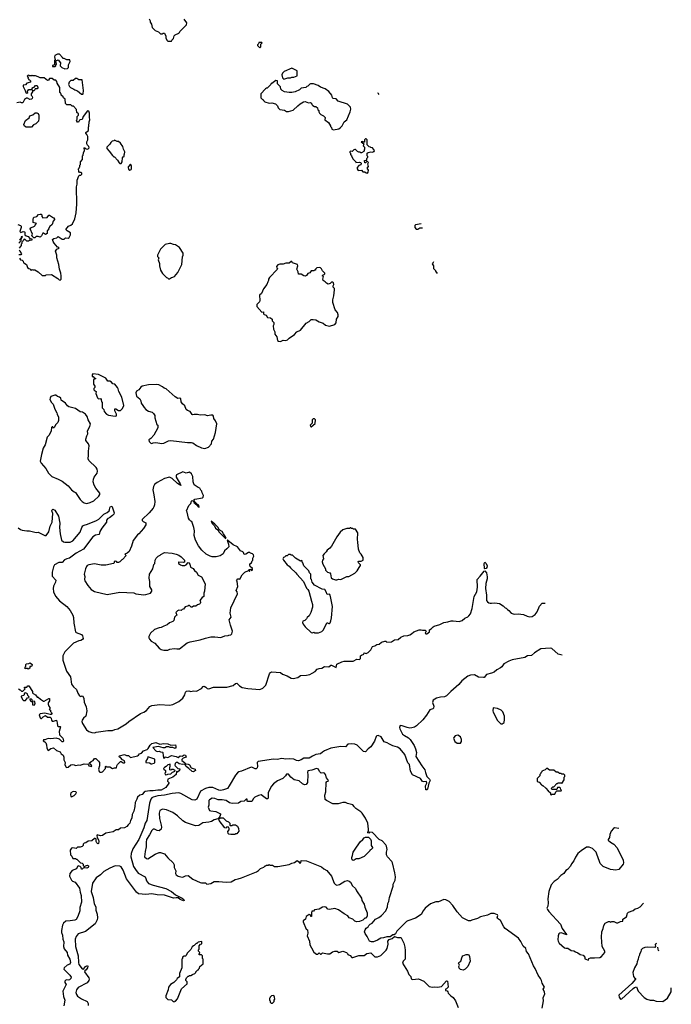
# Model space of a CAD drawing. Extents: x 2086813 to 2278017, y 548126 to 753336.
# Tile 407 of 461: x 2249550 to 2259282, y 677261 to 691971. Entities that reach past the tile are written whole.
import ezdxf

# ---------------------------------------------------------------- set-up
doc = ezdxf.new("R2010")
doc.units = 0

msp = doc.modelspace()

# ---------------------------------------------------------------- linework, layer by layer
at = {"layer": '0CON10XD'}
for points in [[(2251482, 691985), (2251500, 691955), (2251500, 691935), (2251520, 691905), (2251530, 691855), (2251575, 691810), (2251625, 691790), (2251655, 691760), (2251685, 691760), (2251695, 691770), (2251715, 691770), (2251733, 691725), (2251734, 691694), (2251751, 691661), (2251765, 691648)], [(2251765, 691648), (2251815, 691650), (2251820, 691665), (2251848, 691692), (2251855, 691730), (2251870, 691745), (2251925, 691770), (2251935, 691780), (2251940, 691795), (2252040, 691895), (2252048, 691925), (2252008, 691978)], [(2253135, 691552), (2253150, 691565), (2253150, 691605), (2253170, 691625), (2253165, 691630), (2253122, 691628), (2253118, 691612), (2253100, 691595), (2253100, 691585), (2253135, 691552)], [(2250225, 691238), (2250265, 691240), (2250280, 691255), (2250280, 691295), (2250302, 691348), (2250300, 691370), (2250255, 691372), (2250215, 691392), (2250193, 691393), (2250190, 691405), (2250145, 691458), (2250115, 691457), (2250074, 691436), (2250070, 691415), (2250078, 691372), (2250070, 691365), (2250070, 691305), (2250058, 691292), (2250040, 691285), (2250042, 691272), (2250075, 691270), (2250088, 691282), (2250092, 691298), (2250100, 691305), (2250090, 691355), (2250125, 691370), (2250157, 691327), (2250155, 691280), (2250180, 691255), (2250225, 691238)], [(2253495, 691082), (2253555, 691100), (2253595, 691103), (2253615, 691112), (2253645, 691112), (2253695, 691132), (2253692, 691205), (2253615, 691248), (2253500, 691195), (2253475, 691170), (2253463, 691145), (2253473, 691103), (2253495, 691082)], [(2249545, 688410), (2249562, 688382), (2249588, 688378), (2249600, 688365), (2249605, 688340), (2249627, 688327), (2249650, 688315), (2249665, 688268), (2249685, 688252), (2249708, 688248), (2249712, 688232), (2249725, 688230), (2249735, 688240), (2249745, 688232), (2249775, 688232), (2249825, 688202), (2249888, 688148), (2249935, 688150), (2249945, 688158), (2250026, 688166), (2250120, 688105), (2250142, 688082), (2250155, 688080), (2250168, 688092), (2250170, 688145), (2250162, 688185), (2250143, 688245), (2250133, 688313), (2250106, 688415), (2250103, 688455), (2250083, 688515), (2250105, 688542), (2250140, 688555), (2250125, 688570), (2250115, 688570), (2250065, 688630), (2250048, 688658), (2250042, 688685), (2250058, 688702), (2250105, 688710), (2250125, 688730), (2250185, 688692), (2250215, 688692), (2250235, 688710), (2250275, 688708), (2250288, 688715), (2250310, 688755), (2250310, 688785), (2250260, 688815), (2250240, 688835), (2250280, 688885), (2250315, 688900), (2250339, 688921), (2250376, 688994), (2250394, 689085), (2250403, 689215), (2250398, 689475), (2250408, 689515), (2250410, 689575), (2250432, 689638), (2250445, 689650), (2250465, 689650), (2250475, 689660), (2250480, 689665), (2250478, 689678), (2250465, 689690), (2250445, 689690), (2250432, 689702), (2250430, 689745), (2250438, 689752), (2250442, 689768), (2250450, 689775), (2250450, 689795), (2250460, 689805), (2250460, 689845), (2250487, 689883), (2250490, 689935), (2250500, 689945), (2250502, 689982), (2250518, 690015), (2250513, 690057), (2250525, 690060), (2250530, 690045), (2250556, 690036), (2250575, 690039), (2250589, 690055), (2250584, 690074), (2250564, 690094), (2250552, 690115), (2250552, 690145), (2250566, 690174), (2250568, 690228), (2250555, 690258), (2250540, 690275), (2250540, 690285), (2250577, 690315), (2250578, 690365), (2250585, 690380), (2250590, 690445), (2250600, 690475), (2250593, 690514), (2250594, 690574), (2250585, 690602), (2250563, 690607), (2250496, 690524), (2250485, 690482), (2250453, 690477), (2250442, 690468), (2250428, 690442), (2250415, 690440), (2250400, 690465), (2250410, 690485), (2250410, 690525), (2250430, 690545), (2250430, 690565), (2250402, 690582), (2250398, 690628), (2250355, 690680), (2250335, 690680), (2250315, 690700), (2250255, 690700), (2250235, 690720), (2250230, 690785), (2250202, 690802), (2250198, 690818), (2250170, 690845), (2250168, 690858), (2250162, 690862), (2250158, 690878), (2250150, 690885), (2250147, 690957), (2250110, 691025), (2250107, 691047), (2250090, 691065), (2250065, 691068), (2250035, 691090), (2249995, 691090), (2249978, 691065), (2249964, 691064), (2249915, 691102), (2249855, 691100), (2249827, 691117), (2249785, 691130), (2249745, 691130), (2249735, 691140), (2249725, 691130), (2249695, 691130), (2249685, 691140), (2249672, 691138), (2249660, 691125), (2249678, 691108), (2249670, 691095), (2249680, 691085), (2249680, 691075), (2249695, 691070), (2249710, 691055), (2249710, 691035), (2249659, 691021), (2249635, 690998), (2249602, 690995), (2249602, 690975), (2249632, 690915), (2249642, 690882), (2249655, 690872), (2249670, 690885), (2249668, 690905), (2249685, 690927), (2249725, 690930), (2249738, 690922), (2249740, 690935), (2249732, 690948), (2249745, 690960), (2249768, 690962), (2249785, 690990), (2249805, 690988), (2249816, 690976), (2249822, 690955), (2249812, 690938), (2249782, 690938), (2249765, 690910), (2249742, 690908), (2249740, 690895), (2249720, 690865), (2249720, 690845), (2249733, 690833), (2249741, 690815), (2249738, 690795), (2249725, 690781), (2249700, 690780), (2249665, 690798), (2249653, 690797), (2249622, 690778), (2249595, 690728), (2249575, 690728), (2249555, 690738), (2249505, 690730)], [(2250495, 690860), (2250500, 690865), (2250502, 690915), (2250485, 691070), (2250435, 691070), (2250405, 691090), (2250385, 691090), (2250347, 691063), (2250315, 691060), (2250290, 691035), (2250280, 691005), (2250293, 690973), (2250307, 690957), (2250360, 690935), (2250375, 690922), (2250415, 690910), (2250475, 690860), (2250495, 690860)], [(2254235, 690323), (2254315, 690340), (2254336, 690354), (2254366, 690384), (2254396, 690444), (2254437, 690475), (2254487, 690595), (2254496, 690635), (2254490, 690665), (2254445, 690707), (2254305, 690753), (2254275, 690788), (2254232, 690792), (2254220, 690805), (2254211, 690845), (2254165, 690900), (2254115, 690937), (2254045, 690964), (2254010, 690990), (2253937, 691013), (2253895, 691012), (2253882, 691008), (2253855, 690980), (2253840, 690975), (2253825, 690960), (2253753, 690947), (2253730, 690925), (2253665, 690892), (2253615, 690883), (2253575, 690883), (2253505, 690892), (2253470, 690915), (2253452, 690935), (2253445, 690970), (2253400, 691015), (2253400, 691055), (2253375, 691062), (2253315, 691020), (2253305, 691020), (2253300, 691005), (2253245, 690950), (2253235, 690950), (2253222, 690938), (2253150, 690865), (2253152, 690802), (2253175, 690780), (2253185, 690780), (2253192, 690762), (2253212, 690742), (2253275, 690722), (2253315, 690728), (2253372, 690712), (2253400, 690685), (2253413, 690653), (2253435, 690630), (2253505, 690618), (2253535, 690600), (2253565, 690600), (2253635, 690620), (2253704, 690686), (2253740, 690715), (2253788, 690742), (2253815, 690748), (2253865, 690730), (2253895, 690732), (2253908, 690725), (2253913, 690703), (2253927, 690687), (2253955, 690672), (2253972, 690672), (2253998, 690655), (2254003, 690623), (2254020, 690615), (2254020, 690595), (2254030, 690575), (2254050, 690555), (2254090, 690535), (2254115, 690510), (2254108, 690475), (2254160, 690435), (2254190, 690385), (2254190, 690375), (2254205, 690360), (2254212, 690335), (2254235, 690323)], [(2254904, 690879), (2254900, 690875), (2254913, 690851)], [(2249725, 690363), (2249645, 690367), (2249621, 690381), (2249612, 690405), (2249638, 690465), (2249690, 690505), (2249700, 690535), (2249745, 690550), (2249780, 690580), (2249805, 690581), (2249825, 690567), (2249834, 690545), (2249836, 690495), (2249830, 690455), (2249790, 690415), (2249755, 690400), (2249725, 690363)], [(2251065, 689820), (2251080, 689845), (2251083, 689907), (2251095, 689920), (2251110, 689925), (2251110, 689955), (2251117, 689963), (2251122, 689995), (2251098, 690035), (2251090, 690075), (2251056, 690126), (2251025, 690150), (2251005, 690150), (2250998, 690158), (2250965, 690170), (2250955, 690160), (2250932, 690158), (2250912, 690138), (2250895, 690110), (2250852, 690068), (2250850, 690045), (2250886, 690006), (2250935, 689940), (2250955, 689920), (2250965, 689920), (2251013, 689873), (2251035, 689832), (2251045, 689822), (2251065, 689820)], [(2254745, 689680), (2254757, 689693), (2254760, 689725), (2254740, 689755), (2254758, 689778), (2254752, 689815), (2254760, 689835), (2254745, 689850), (2254735, 689850), (2254715, 689830), (2254705, 689830), (2254700, 689865), (2254728, 689872), (2254742, 689908), (2254750, 689915), (2254748, 689928), (2254740, 689935), (2254740, 689975), (2254753, 689987), (2254795, 689998), (2254825, 689990), (2254835, 690000), (2254845, 690000), (2254848, 690015), (2254818, 690058), (2254795, 690060), (2254788, 690068), (2254772, 690072), (2254742, 690102), (2254740, 690175), (2254725, 690190), (2254715, 690190), (2254700, 690175), (2254698, 690142), (2254685, 690140), (2254675, 690150), (2254650, 690145), (2254690, 690115), (2254680, 690085), (2254700, 690065), (2254700, 690035), (2254688, 690002), (2254655, 689980), (2254645, 689980), (2254635, 689990), (2254615, 689990), (2254595, 690000), (2254565, 690030), (2254555, 690030), (2254540, 690025), (2254515, 690000), (2254492, 690008), (2254480, 689995), (2254480, 689985), (2254490, 689975), (2254490, 689955), (2254507, 689937), (2254525, 689890), (2254570, 689845), (2254570, 689835), (2254625, 689840), (2254640, 689835), (2254648, 689825), (2254646, 689804), (2254615, 689790), (2254592, 689765), (2254592, 689745), (2254605, 689720), (2254655, 689722), (2254675, 689700), (2254705, 689700), (2254723, 689683), (2254745, 689680)], [(2251195, 689722), (2251216, 689734), (2251222, 689745), (2251222, 689785), (2251205, 689810), (2251170, 689775), (2251168, 689765), (2251175, 689740), (2251195, 689722)], [(2249775, 688710), (2249762, 688712), (2249732, 688742), (2249740, 688765), (2249708, 688845), (2249715, 688860), (2249770, 688885), (2249780, 688895), (2249782, 688908), (2249800, 688925), (2249753, 688943), (2249750, 688985), (2249755, 689010), (2249768, 689022), (2249805, 689030), (2249832, 689058), (2249855, 689067), (2249870, 689065), (2249880, 689055), (2249883, 689033), (2249895, 689010), (2249962, 689018), (2249985, 689048), (2249995, 689048), (2250055, 689010), (2250065, 689010), (2250070, 688985), (2250048, 688962), (2250035, 688910), (2250001, 688879), (2249980, 688845), (2249978, 688832), (2249960, 688815), (2249960, 688775), (2249935, 688762), (2249905, 688780), (2249895, 688780), (2249875, 688740), (2249855, 688720), (2249825, 688730), (2249795, 688730), (2249775, 688710)], [(2249522, 688912), (2249560, 688895), (2249570, 688885), (2249570, 688865), (2249550, 688805), (2249565, 688790), (2249604, 688806), (2249621, 688801), (2249628, 688795), (2249628, 688758), (2249645, 688740), (2249675, 688730), (2249702, 688702), (2249730, 688695), (2249730, 688675), (2249705, 688670), (2249695, 688680), (2249685, 688660), (2249655, 688660), (2249625, 688690), (2249612, 688688), (2249608, 688672), (2249598, 688662), (2249582, 688658), (2249580, 688625), (2249570, 688615), (2249570, 688595), (2249543, 688557)], [(2255545, 688920), (2255463, 688907), (2255450, 688895), (2255450, 688865), (2255473, 688843), (2255495, 688842), (2255525, 688860), (2255565, 688860)], [(2249535, 688630), (2249558, 688652), (2249562, 688668), (2249570, 688675), (2249570, 688700), (2249580, 688705), (2249582, 688718), (2249590, 688725), (2249585, 688730), (2249572, 688728), (2249570, 688700), (2249562, 688698), (2249548, 688682)], [(2251785, 688100), (2251815, 688120), (2251837, 688123), (2251860, 688135), (2251912, 688195), (2251970, 688315), (2251982, 688428), (2251992, 688455), (2251990, 688485), (2251939, 688569), (2251875, 688608), (2251845, 688610), (2251805, 688628), (2251785, 688628), (2251725, 688610), (2251655, 688540), (2251610, 688455), (2251610, 688435), (2251630, 688415), (2251618, 688385), (2251639, 688329), (2251640, 688295), (2251655, 688230), (2251681, 688181), (2251745, 688120), (2251760, 688115), (2251775, 688100), (2251785, 688100)], [(2249542, 688535), (2249550, 688515), (2249578, 688475), (2249565, 688460), (2249535, 688460)], [(2253445, 687162), (2253485, 687182), (2253525, 687176), (2253552, 687188), (2253577, 687215), (2253653, 687267), (2253691, 687305), (2253746, 687334), (2253827, 687435), (2253876, 687464), (2253905, 687491), (2253935, 687494), (2253975, 687487), (2254025, 687456), (2254085, 687439), (2254118, 687408), (2254175, 687393), (2254255, 687418), (2254276, 687444), (2254283, 687495), (2254308, 687535), (2254307, 687563), (2254298, 687595), (2254264, 687634), (2254229, 687745), (2254229, 687785), (2254244, 687846), (2254250, 687935), (2254250, 687955), (2254232, 687975), (2254232, 687995), (2254242, 688015), (2254235, 688040), (2254225, 688047), (2254205, 688048), (2254185, 688030), (2254155, 688022), (2254130, 688035), (2254112, 688055), (2254082, 688075), (2254078, 688095), (2254090, 688135), (2254070, 688145), (2254082, 688158), (2254098, 688162), (2254108, 688172), (2254110, 688185), (2254075, 688220), (2254059, 688249), (2254042, 688262), (2254025, 688268), (2253988, 688262), (2253970, 688245), (2253970, 688230), (2253955, 688230), (2253945, 688220), (2253905, 688220), (2253885, 688190), (2253855, 688180), (2253835, 688150), (2253815, 688138), (2253792, 688142), (2253755, 688168), (2253715, 688170), (2253710, 688205), (2253688, 688245), (2253702, 688295), (2253700, 688315), (2253625, 688340), (2253615, 688360), (2253605, 688360), (2253575, 688333), (2253527, 688333), (2253485, 688318), (2253435, 688320), (2253405, 688310), (2253388, 688285), (2253390, 688265), (2253400, 688255), (2253395, 688240), (2253279, 688121), (2253268, 688095), (2253268, 688075), (2253254, 688056), (2253239, 688015), (2253189, 687951), (2253161, 687879), (2253130, 687855), (2253136, 687774), (2253130, 687755), (2253092, 687715), (2253092, 687685), (2253165, 687600), (2253190, 687605), (2253190, 687575), (2253200, 687565), (2253230, 687555), (2253253, 687523), (2253297, 687517), (2253320, 687495), (2253322, 687472), (2253346, 687446), (2253348, 687415), (2253338, 687395), (2253340, 687345), (2253348, 687338), (2253362, 687305), (2253363, 687273), (2253393, 687235), (2253399, 687179), (2253415, 687167), (2253445, 687162)], [(2255730, 688355), (2255728, 688345), (2255712, 688325), (2255732, 688292), (2255732, 688252), (2255760, 688225), (2255760, 688215), (2255787, 688181)], [(2250975, 686048), (2250995, 686050), (2250997, 686075), (2250972, 686125), (2250972, 686158), (2250985, 686158), (2251025, 686133), (2251055, 686132), (2251085, 686160), (2251107, 686205), (2251075, 686330), (2251030, 686415), (2251022, 686455), (2251012, 686475), (2250970, 686525), (2250943, 686533), (2250920, 686555), (2250895, 686568), (2250865, 686570), (2250838, 686615), (2250825, 686622), (2250725, 686668), (2250642, 686678), (2250630, 686665), (2250632, 686642), (2250648, 686638), (2250662, 686622), (2250680, 686615), (2250680, 686605), (2250650, 686595), (2250652, 686525), (2250670, 686495), (2250670, 686475), (2250658, 686462), (2250658, 686445), (2250664, 686434), (2250690, 686415), (2250688, 686385), (2250712, 686322), (2250725, 686308), (2250755, 686310), (2250768, 686295), (2250773, 686263), (2250780, 686255), (2250784, 686174), (2250808, 686145), (2250812, 686115), (2250847, 686077), (2250874, 686064), (2250975, 686048)], [(2252315, 685562), (2252368, 685585), (2252413, 685635), (2252422, 685675), (2252443, 685705), (2252477, 685805), (2252493, 685933), (2252475, 685980), (2252452, 686015), (2252447, 686047), (2252435, 686060), (2252405, 686062), (2252355, 686050), (2252315, 686068), (2252245, 686064), (2252205, 686072), (2252155, 686072), (2252135, 686068), (2252125, 686073), (2252097, 686115), (2252055, 686132), (2252037, 686147), (2252015, 686202), (2251982, 686232), (2251962, 686262), (2251955, 686306), (2251944, 686314), (2251913, 686313), (2251870, 686335), (2251740, 686455), (2251708, 686468), (2251685, 686488), (2251630, 686515), (2251595, 686523), (2251475, 686518), (2251380, 686495), (2251357, 686483), (2251329, 686441), (2251295, 686420), (2251287, 686395), (2251293, 686345), (2251342, 686305), (2251358, 686275), (2251365, 686240), (2251390, 686205), (2251408, 686175), (2251435, 686148), (2251475, 686123), (2251527, 686107), (2251549, 686089), (2251568, 686055), (2251570, 686025), (2251600, 685925), (2251612, 685912), (2251612, 685875), (2251552, 685765), (2251508, 685712), (2251480, 685695), (2251485, 685670), (2251510, 685645), (2251525, 685640), (2251545, 685650), (2251585, 685652), (2251675, 685637), (2251705, 685644), (2251775, 685678), (2251805, 685682), (2252055, 685655), (2252114, 685654), (2252138, 685648), (2252189, 685609), (2252265, 685572), (2252315, 685562)], [(2250555, 684743), (2250605, 684759), (2250657, 684785), (2250730, 684850), (2250747, 684875), (2250745, 684898), (2250685, 684972), (2250660, 685015), (2250647, 685065), (2250650, 685105), (2250660, 685135), (2250707, 685195), (2250712, 685225), (2250707, 685257), (2250693, 685283), (2250582, 685385), (2250572, 685412), (2250580, 685465), (2250576, 685525), (2250586, 685606), (2250580, 685635), (2250540, 685685), (2250540, 685705), (2250552, 685755), (2250568, 685785), (2250564, 685826), (2250599, 685891), (2250607, 685935), (2250573, 685995), (2250560, 686045), (2250532, 686075), (2250486, 686106), (2250454, 686114), (2250385, 686160), (2250285, 686188), (2250264, 686204), (2250235, 686240), (2250168, 686285), (2250162, 686315), (2250145, 686330), (2250115, 686342), (2250092, 686362), (2250075, 686362), (2250015, 686340), (2250003, 686317), (2250000, 686295), (2250025, 686250), (2250048, 686228), (2250074, 686154), (2250107, 686097), (2250110, 686075), (2250128, 686035), (2250132, 685985), (2250120, 685955), (2250085, 685920), (2250070, 685885), (2250055, 685870), (2250047, 685887), (2250035, 685890), (2250025, 685880), (2250022, 685828), (2249989, 685765), (2249961, 685735), (2249931, 685619), (2249903, 685567), (2249874, 685475), (2249858, 685375), (2249869, 685345), (2249941, 685265), (2249978, 685198), (2250030, 685145), (2250125, 685108), (2250185, 685076), (2250275, 685008), (2250326, 684945), (2250366, 684916), (2250383, 684905), (2250455, 684803), (2250484, 684774), (2250515, 684753), (2250555, 684743)], [(2253905, 685890), (2253962, 685938), (2253970, 685995), (2253955, 686008), (2253935, 686010), (2253920, 685995), (2253920, 685945), (2253890, 685915), (2253892, 685892), (2253905, 685890)], [(2251765, 682552), (2251793, 682567), (2251855, 682578), (2251895, 682570), (2251935, 682572), (2252051, 682659), (2252095, 682677), (2252245, 682704), (2252325, 682733), (2252405, 682752), (2252465, 682752), (2252555, 682740), (2252613, 682767), (2252665, 682770), (2252673, 682777), (2252705, 682780), (2252720, 682795), (2252728, 682835), (2252698, 682925), (2252680, 683005), (2252709, 683045), (2252696, 683105), (2252704, 683186), (2252803, 683395), (2252797, 683425), (2252782, 683445), (2252807, 683505), (2252800, 683575), (2252790, 683585), (2252792, 683595), (2252810, 683615), (2252825, 683618), (2252838, 683612), (2252873, 683675), (2252915, 683717), (2252965, 683740), (2252980, 683740), (2252982, 683732), (2252988, 683732), (2252972, 683758), (2252995, 683760), (2253012, 683742), (2253025, 683750), (2253025, 683770), (2252994, 683804), (2252987, 683825), (2252989, 683841), (2253010, 683855), (2253020, 683885), (2253030, 683895), (2253030, 683925), (2253048, 683955), (2253042, 683975), (2253025, 683992), (2252995, 684000), (2252985, 684010), (2252965, 684010), (2252930, 683985), (2252905, 683980), (2252895, 684012), (2252885, 684022), (2252847, 684037), (2252805, 684094), (2252736, 684126), (2252658, 684188), (2252655, 684197), (2252650, 684195), (2252670, 684135), (2252672, 684095), (2252646, 684064), (2252608, 684035), (2252588, 683992), (2252545, 683960), (2252485, 683947), (2252426, 683946), (2252395, 683954), (2252336, 683986), (2252268, 684048), (2252219, 684109), (2252177, 684195), (2252158, 684265), (2252160, 684335), (2252151, 684385), (2252120, 684475), (2252105, 684480), (2252085, 684500), (2252072, 684525), (2252052, 684615), (2252042, 684635), (2252078, 684715), (2252106, 684744), (2252114, 684776), (2252125, 684788), (2252148, 684778), (2252158, 684755), (2252170, 684745), (2252200, 684720), (2252214, 684694), (2252230, 684690), (2252225, 684718), (2252207, 684727), (2252162, 684772), (2252158, 684802), (2252165, 684808), (2252280, 684825), (2252292, 684835), (2252293, 684863), (2252273, 684903), (2252270, 684925), (2252253, 684943), (2252243, 684973), (2252215, 684980), (2252155, 685024), (2252140, 685065), (2252138, 685148), (2252116, 685185), (2252085, 685209), (2252035, 685198), (2251985, 685214), (2251890, 685170), (2251886, 685155), (2251889, 685135), (2251948, 685035), (2251955, 685010), (2251905, 685044), (2251828, 685118), (2251785, 685138), (2251713, 685117), (2251603, 685057), (2251563, 685025), (2251548, 684995), (2251541, 684945), (2251552, 684872), (2251567, 684775), (2251564, 684725), (2251555, 684693), (2251545, 684674), (2251485, 684603), (2251380, 684505), (2251380, 684490), (2251392, 684472), (2251433, 684453), (2251434, 684425), (2251399, 684371), (2251330, 684290), (2251310, 684275), (2251245, 684188), (2251220, 684105), (2251184, 684026), (2251155, 684002), (2251120, 683985), (2251140, 683965), (2251086, 683904), (2251075, 683900), (2251045, 683870), (2251027, 683863), (2251005, 683860), (2250996, 683876), (2250975, 683882), (2250962, 683875), (2250960, 683855), (2250952, 683848), (2250835, 683822), (2250765, 683820), (2250665, 683840), (2250584, 683826), (2250558, 683815), (2250546, 683804), (2250531, 683765), (2250512, 683685), (2250522, 683652), (2250519, 683605), (2250524, 683585), (2250566, 683516), (2250615, 683460), (2250669, 683429), (2250855, 683381), (2251045, 683416), (2251255, 683407), (2251285, 683393), (2251405, 683380), (2251435, 683381), (2251505, 683402), (2251522, 683435), (2251522, 683455), (2251493, 683505), (2251494, 683575), (2251484, 683625), (2251487, 683685), (2251540, 683765), (2251555, 683830), (2251570, 683845), (2251572, 683895), (2251588, 683925), (2251620, 683955), (2251649, 683971), (2251657, 683983), (2251715, 684010), (2251825, 684002), (2251885, 683988), (2251925, 683970), (2251960, 683945), (2252010, 683895), (2252010, 683865), (2251995, 683860), (2251925, 683868), (2251920, 683865), (2251920, 683845), (2251950, 683825), (2251975, 683818), (2252015, 683818), (2252036, 683824), (2252065, 683860), (2252075, 683858), (2252093, 683835), (2252102, 683792), (2252142, 683772), (2252161, 683741), (2252192, 683715), (2252214, 683674), (2252267, 683645), (2252320, 683545), (2252310, 683435), (2252298, 683405), (2252302, 683355), (2252275, 683338), (2252240, 683295), (2252247, 683287), (2252250, 683265), (2252245, 683250), (2252235, 683240), (2252205, 683230), (2252182, 683208), (2252145, 683210), (2252125, 683193), (2252113, 683193), (2252085, 683220), (2252075, 683220), (2252062, 683208), (2252023, 683197), (2251996, 683164), (2251975, 683160), (2251960, 683145), (2251925, 683148), (2251909, 683141), (2251882, 683115), (2251897, 683073), (2251885, 683070), (2251863, 683047), (2251852, 682995), (2251835, 682978), (2251785, 682958), (2251755, 682932), (2251705, 682912), (2251665, 682888), (2251634, 682886), (2251565, 682860), (2251505, 682808), (2251478, 682755), (2251478, 682735), (2251488, 682715), (2251515, 682688), (2251566, 682656), (2251635, 682583), (2251665, 682563), (2251705, 682552), (2251765, 682552)], [(2249525, 684381), (2249564, 684354), (2249586, 684346), (2249655, 684332), (2249695, 684336), (2249795, 684310), (2249825, 684314), (2249925, 684266), (2249945, 684264), (2249985, 684320), (2250006, 684405), (2250033, 684465), (2250044, 684594), (2250031, 684635), (2250035, 684650), (2250046, 684656), (2250075, 684642), (2250132, 684555), (2250147, 684447), (2250143, 684385), (2250152, 684292), (2250173, 684193), (2250202, 684172), (2250225, 684165), (2250305, 684166), (2250343, 684187), (2250399, 684251), (2250453, 684315), (2250479, 684385), (2250495, 684407), (2250515, 684420), (2250565, 684435), (2250699, 684491), (2250730, 684510), (2250805, 684582), (2250855, 684607), (2250886, 684634), (2250893, 684647), (2250895, 684680), (2250905, 684697), (2250925, 684702), (2250932, 684695), (2250962, 684605), (2250956, 684585), (2250936, 684564), (2250891, 684529), (2250865, 684518), (2250848, 684495), (2250845, 684463), (2250776, 684376), (2250748, 684325), (2250735, 684280), (2250681, 684269), (2250643, 684247), (2250505, 684062), (2250395, 684002), (2250295, 683928), (2250252, 683918), (2250218, 683902), (2250185, 683860), (2250135, 683860), (2250072, 683825), (2250055, 683796), (2250036, 683716), (2250033, 683655), (2250088, 683595), (2250084, 683565), (2250054, 683506), (2250049, 683475), (2250056, 683425), (2250085, 683357), (2250145, 683289), (2250255, 683202), (2250305, 683144), (2250346, 683075), (2250355, 683042), (2250361, 682955), (2250384, 682825), (2250395, 682815), (2250475, 682784), (2250488, 682765), (2250496, 682725), (2250489, 682711), (2250465, 682698), (2250435, 682691), (2250355, 682656), (2250222, 682528), (2250194, 682465), (2250193, 682403), (2250249, 682239), (2250311, 682155), (2250326, 682045), (2250353, 682003), (2250398, 681965), (2250417, 681907), (2250445, 681870), (2250465, 681860), (2250485, 681867), (2250495, 681862), (2250510, 681830), (2250513, 681775), (2250542, 681705), (2250552, 681645), (2250536, 681565), (2250505, 681537), (2250484, 681505), (2250479, 681485), (2250486, 681455), (2250550, 681360), (2250585, 681335), (2250625, 681322), (2250672, 681318), (2250694, 681324), (2250865, 681350), (2250935, 681351), (2250973, 681367), (2251015, 681376), (2251139, 681451), (2251182, 681488), (2251352, 681605), (2251406, 681624), (2251445, 681649), (2251495, 681710), (2251522, 681725), (2251645, 681738), (2251785, 681731), (2251835, 681742), (2251925, 681784), (2251986, 681835), (2252018, 681882), (2252028, 681925), (2252040, 681940), (2252074, 681944), (2252105, 681934), (2252145, 681942), (2252193, 681937), (2252265, 681979), (2252290, 682010), (2252305, 682012), (2252328, 681998)], [(2252625, 684220), (2252632, 684225), (2252626, 684245), (2252592, 684292), (2252576, 684326), (2252530, 684350), (2252514, 684385), (2252465, 684436), (2252412, 684478), (2252424, 684445), (2252460, 684410), (2252474, 684374), (2252511, 684351), (2252531, 684315), (2252625, 684220)], [(2254265, 683600), (2254285, 683602), (2254315, 683610), (2254345, 683608), (2254435, 683650), (2254465, 683650), (2254555, 683702), (2254592, 683735), (2254618, 683785), (2254642, 683815), (2254642, 683825), (2254612, 683855), (2254603, 683877), (2254617, 683883), (2254648, 683882), (2254678, 683895), (2254678, 683935), (2254652, 683985), (2254632, 684005), (2254611, 684061), (2254602, 684165), (2254593, 684205), (2254598, 684305), (2254567, 684357), (2254535, 684360), (2254525, 684370), (2254505, 684370), (2254498, 684378), (2254485, 684380), (2254475, 684370), (2254435, 684370), (2254375, 684350), (2254337, 684313), (2254288, 684245), (2254208, 684105), (2254183, 684077), (2254144, 684046), (2254129, 684021), (2254097, 683993), (2254078, 683965), (2254088, 683915), (2254071, 683895), (2254067, 683873), (2254076, 683835), (2254118, 683765), (2254120, 683745), (2254145, 683718), (2254180, 683705), (2254193, 683693), (2254204, 683634), (2254220, 683615), (2254265, 683600)], [(2253925, 682810), (2253945, 682818), (2253955, 682812), (2254015, 682812), (2254065, 682828), (2254089, 682855), (2254135, 682958), (2254145, 682962), (2254165, 682948), (2254175, 682952), (2254185, 682962), (2254195, 682990), (2254206, 683035), (2254220, 683205), (2254192, 683355), (2254188, 683375), (2254175, 683390), (2254144, 683384), (2254128, 683425), (2254106, 683456), (2254070, 683465), (2253955, 683522), (2253920, 683565), (2253910, 683605), (2253900, 683615), (2253900, 683685), (2253880, 683705), (2253870, 683735), (2253793, 683813), (2253780, 683855), (2253770, 683865), (2253768, 683888), (2253755, 683890), (2253745, 683880), (2253670, 683925), (2253625, 683970), (2253605, 683970), (2253595, 683980), (2253565, 683980), (2253545, 683960), (2253525, 683960), (2253505, 683940), (2253490, 683935), (2253482, 683915), (2253488, 683898), (2253547, 683827), (2253576, 683806), (2253595, 683780), (2253676, 683706), (2253687, 683687), (2253788, 683575), (2253835, 683480), (2253855, 683460), (2253868, 683435), (2253910, 683285), (2253923, 683233), (2253922, 683195), (2253900, 683115), (2253872, 683065), (2253845, 683040), (2253835, 683020), (2253807, 682993), (2253780, 682985), (2253772, 682965), (2253785, 682938), (2253815, 682899), (2253905, 682814), (2253925, 682810)], [(2252328, 681998), (2252351, 681981), (2252375, 681976), (2252445, 682000), (2252645, 681998), (2252738, 682025), (2252775, 682054), (2252795, 682059), (2252835, 682017), (2252875, 681996), (2252955, 681980), (2253135, 681964), (2253181, 681985), (2253225, 682029), (2253283, 682197), (2253295, 682216), (2253315, 682230), (2253445, 682216), (2253475, 682191), (2253545, 682170), (2253605, 682134), (2253635, 682126), (2253705, 682145), (2253745, 682173), (2253835, 682176), (2253885, 682189), (2253918, 682208), (2253962, 682235), (2253995, 682268), (2254022, 682278), (2254065, 682282), (2254105, 682307), (2254169, 682301), (2254195, 682328), (2254205, 682329), (2254275, 682292), (2254287, 682343), (2254360, 682375), (2254395, 682387), (2254533, 682387), (2254585, 682419), (2254625, 682410), (2254638, 682425), (2254642, 682465), (2254654, 682476), (2254688, 682492), (2254695, 682510), (2254725, 682500), (2254755, 682517), (2254793, 682555), (2254818, 682605), (2254855, 682617), (2254882, 682638), (2254918, 682642), (2254955, 682669), (2255005, 682688), (2255017, 682687), (2255035, 682673), (2255105, 682677), (2255146, 682704), (2255205, 682713), (2255242, 682745), (2255288, 682765), (2255345, 682770), (2255375, 682779), (2255404, 682796), (2255435, 682823), (2255515, 682853), (2255545, 682857), (2255565, 682848), (2255605, 682852), (2255620, 682835), (2255608, 682805), (2255615, 682798), (2255632, 682798), (2255670, 682825), (2255670, 682855), (2255695, 682868), (2255725, 682898), (2255740, 682910), (2255823, 682935), (2255885, 682967), (2255945, 682975), (2255995, 682991), (2256025, 682992), (2256115, 682980), (2256160, 682995), (2256199, 683031), (2256241, 683049), (2256260, 683065), (2256281, 683095), (2256308, 683175), (2256336, 683354), (2256379, 683425), (2256386, 683495), (2256383, 683605), (2256430, 683655), (2256485, 683732), (2256495, 683738), (2256523, 683705), (2256532, 683645), (2256532, 683615), (2256512, 683548), (2256509, 683475), (2256523, 683375), (2256524, 683295), (2256535, 683273), (2256555, 683260), (2256575, 683254), (2256595, 683256), (2256645, 683260), (2256715, 683248), (2256770, 683215), (2256800, 683185), (2256815, 683180), (2256837, 683157), (2256856, 683146), (2256890, 683105), (2256935, 683088), (2256995, 683093), (2257075, 683086), (2257128, 683058), (2257165, 683050), (2257203, 683057), (2257247, 683083), (2257279, 683125), (2257315, 683208), (2257355, 683252), (2257375, 683256), (2257399, 683255)], [(2256497, 683767), (2256493, 683773), (2256489, 683845), (2256495, 683866), (2256515, 683848), (2256533, 683813), (2256529, 683785), (2256515, 683773), (2256497, 683767)], [(2257652, 682479), (2257595, 682491), (2257496, 682576), (2257475, 682582), (2257335, 682569), (2257238, 682512), (2257195, 682471), (2257135, 682466), (2257095, 682442), (2256905, 682406), (2256855, 682388), (2256780, 682345), (2256753, 682305), (2256733, 682287), (2256675, 682256), (2256635, 682222), (2256595, 682206), (2256523, 682187), (2256486, 682145), (2256475, 682141), (2256405, 682150), (2256343, 682183), (2256285, 682180), (2256245, 682163), (2256155, 682095), (2256111, 682039), (2255990, 681935), (2255925, 681868), (2255895, 681855), (2255835, 681849), (2255775, 681832), (2255724, 681806), (2255715, 681770), (2255738, 681715), (2255733, 681687), (2255723, 681677), (2255675, 681660), (2255628, 681582), (2255571, 681509), (2255478, 681422), (2255449, 681401), (2255405, 681389), (2255375, 681387), (2255335, 681395), (2255265, 681423), (2255235, 681426), (2255221, 681395), (2255228, 681375), (2255269, 681299), (2255295, 681275), (2255355, 681240), (2255381, 681215), (2255441, 681125), (2255464, 681075), (2255476, 681025), (2255469, 680965), (2255554, 680825), (2255603, 680765), (2255610, 680725), (2255631, 680665), (2255672, 680625), (2255679, 680605), (2255661, 680565), (2255640, 680475), (2255630, 680465), (2255617, 680467), (2255613, 680525), (2255630, 680565), (2255625, 680590), (2255585, 680582), (2255567, 680587), (2255534, 680634), (2255415, 680688), (2255386, 680746), (2255372, 680842), (2255348, 680868), (2255301, 680995), (2255235, 681076), (2255195, 681104), (2255125, 681124), (2255073, 681145), (2255039, 681169), (2254995, 681181), (2254949, 681255), (2254905, 681278), (2254885, 681274), (2254875, 681264), (2254848, 681192), (2254796, 681105), (2254755, 681075), (2254715, 681031), (2254685, 681040), (2254591, 681131), (2254555, 681146), (2254505, 681152), (2254451, 681145), (2254415, 681109), (2254345, 681111), (2254195, 681086), (2254105, 681048), (2254075, 681027), (2254045, 681005), (2253975, 680992), (2253921, 680969), (2253875, 680940), (2253795, 680940), (2253755, 680911), (2253715, 680900), (2253685, 680904), (2253645, 680921), (2253585, 680926), (2253525, 680923), (2253465, 680931), (2253395, 680920), (2253341, 680921), (2253113, 680887), (2253099, 680875), (2253100, 680815), (2253095, 680793), (2253082, 680778), (2253065, 680778), (2253025, 680801), (2253005, 680805), (2252865, 680742), (2252825, 680734), (2252805, 680720), (2252774, 680685), (2252677, 680523), (2252654, 680485), (2252595, 680463), (2252555, 680455), (2252525, 680459), (2252435, 680501), (2252375, 680499), (2252325, 680485), (2252251, 680445), (2252196, 680324), (2252168, 680312), (2252125, 680317), (2251955, 680411), (2251925, 680419), (2251825, 680411), (2251715, 680384), (2251615, 680375), (2251543, 680357), (2251524, 680346), (2251508, 680325), (2251488, 680265), (2251449, 680005), (2251425, 679965), (2251405, 679895), (2251327, 679723), (2251239, 679585), (2251214, 679515), (2251209, 679465), (2251252, 679322), (2251278, 679275), (2251320, 679220), (2251424, 679165), (2251435, 679142), (2251443, 679103), (2251475, 679066), (2251545, 679040), (2251735, 678989), (2251815, 678946), (2251875, 678894), (2251975, 678847), (2252004, 678825), (2252008, 678812), (2251995, 678809), (2251945, 678826), (2251915, 678849), (2251885, 678853), (2251845, 678847), (2251715, 678889), (2251605, 678895), (2251525, 678910), (2251435, 678900), (2251323, 678913), (2251295, 678937), (2251145, 679136), (2251095, 679265), (2251065, 679314), (2251045, 679325), (2250975, 679327), (2250895, 679295), (2250806, 679245), (2250755, 679193), (2250691, 679149), (2250637, 679073), (2250617, 678947), (2250645, 678855), (2250663, 678763), (2250685, 678715), (2250688, 678665), (2250708, 678605), (2250711, 678555), (2250705, 678521), (2250676, 678464), (2250535, 678349), (2250425, 678312), (2250395, 678275), (2250378, 678235), (2250385, 678125), (2250421, 677985), (2250426, 677884), (2250434, 677855), (2250485, 677793), (2250505, 677784), (2250534, 677826), (2250562, 677838), (2250569, 677829), (2250563, 677805), (2250545, 677775), (2250521, 677759), (2250520, 677745), (2250581, 677655), (2250586, 677635), (2250581, 677615), (2250557, 677583), (2250425, 677514), (2250398, 677475), (2250387, 677435), (2250396, 677405), (2250415, 677381), (2250475, 677340), (2250557, 677305), (2250573, 677275), (2250574, 677245)], [(2249675, 682270), (2249665, 682280), (2249645, 682280), (2249632, 682272), (2249630, 682295), (2249640, 682315), (2249640, 682335), (2249653, 682347), (2249685, 682350), (2249705, 682360), (2249735, 682338), (2249738, 682325), (2249725, 682310), (2249702, 682308), (2249700, 682285), (2249675, 682270)], [(2249532, 681972), (2249555, 681960), (2249575, 681940), (2249595, 681940), (2249619, 681961), (2249630, 681975), (2249620, 681985), (2249622, 681998), (2249655, 682000), (2249673, 682017), (2249685, 682018), (2249740, 681935), (2249740, 681915), (2249752, 681902), (2249785, 681882), (2249811, 681851), (2249825, 681848), (2249859, 681819), (2249905, 681790), (2249915, 681790), (2249985, 681830), (2249995, 681828), (2249996, 681795), (2249977, 681765), (2249973, 681745), (2249983, 681713), (2250000, 681695), (2250000, 681675), (2249990, 681665), (2250010, 681655), (2250010, 681635), (2250025, 681620), (2250030, 681605), (2250018, 681592), (2250005, 681588), (2249925, 681609), (2249855, 681600), (2249840, 681585), (2249855, 681540), (2249865, 681530), (2249875, 681532), (2249902, 681558), (2249935, 681577), (2249965, 681550), (2250005, 681550), (2250018, 681535), (2250024, 681504), (2250035, 681492), (2250055, 681490), (2250098, 681508), (2250112, 681465), (2250113, 681423), (2250125, 681410), (2250155, 681410), (2250160, 681405), (2250139, 681335), (2250146, 681286), (2250193, 681235), (2250206, 681195), (2250198, 681182), (2250185, 681184), (2250145, 681221), (2250095, 681238), (2250015, 681228), (2249973, 681233), (2249927, 681213), (2249905, 681210), (2249900, 681195), (2249925, 681182), (2249938, 681168), (2249950, 681135), (2249953, 681085), (2249974, 681054), (2250016, 681084), (2250055, 681090), (2250102, 681055), (2250152, 681032), (2250168, 681005), (2250198, 680985), (2250208, 680955), (2250211, 680911), (2250227, 680875), (2250225, 680840), (2250242, 680805), (2250255, 680798), (2250275, 680802), (2250314, 680836), (2250335, 680843), (2250365, 680840), (2250385, 680828), (2250435, 680840), (2250455, 680832), (2250515, 680853), (2250575, 680850), (2250585, 680822), (2250625, 680812), (2250615, 680838), (2250592, 680852), (2250590, 680865), (2250615, 680888), (2250646, 680904), (2250665, 680932), (2250685, 680932), (2250728, 680895), (2250740, 680875), (2250740, 680825), (2250727, 680775), (2250735, 680740), (2250745, 680730), (2250773, 680727), (2250788, 680735), (2250830, 680785), (2250830, 680815), (2250835, 680820), (2250845, 680810), (2250895, 680809), (2250935, 680782), (2250965, 680793), (2250998, 680792), (2251002, 680825), (2251013, 680845), (2251055, 680888), (2251067, 680887), (2251095, 680870), (2251115, 680870), (2251120, 680875), (2251115, 680900), (2251083, 680913), (2251055, 680950), (2251040, 680955), (2251032, 680965), (2251040, 680975), (2251115, 680994), (2251145, 680980), (2251175, 680977), (2251205, 680950), (2251310, 680975), (2251326, 680984), (2251337, 681003), (2251368, 681015), (2251400, 681050), (2251452, 681068), (2251470, 681080), (2251498, 681132), (2251525, 681156), (2251585, 681171), (2251645, 681147), (2251704, 681156), (2251765, 681151), (2251805, 681133), (2251875, 681138), (2251882, 681115), (2251880, 681095), (2251870, 681080), (2251835, 681098), (2251797, 681097), (2251776, 681106), (2251744, 681106), (2251717, 681093), (2251695, 681092), (2251625, 681113), (2251540, 681095), (2251585, 681047), (2251605, 681040), (2251635, 681042), (2251653, 681033), (2251685, 681030), (2251690, 681025), (2251692, 680975), (2251705, 680940), (2251718, 680942), (2251725, 680960), (2251765, 680948), (2251815, 680976), (2251885, 680961), (2251915, 680947), (2251948, 680972), (2251975, 680967), (2252005, 680987), (2252025, 680982), (2252038, 680952), (2251992, 680938), (2251972, 680918), (2251972, 680902), (2252012, 680875), (2252032, 680852), (2252065, 680849), (2252087, 680837), (2252112, 680795), (2252170, 680775), (2252177, 680755), (2252144, 680736), (2252125, 680738), (2252076, 680786), (2252037, 680815), (2252018, 680848), (2251985, 680843), (2251933, 680853), (2251905, 680872), (2251888, 680872), (2251872, 680858), (2251868, 680835), (2251872, 680825), (2251910, 680785), (2251940, 680780), (2251937, 680755), (2251905, 680730), (2251892, 680738), (2251886, 680694), (2251838, 680652), (2251764, 680626), (2251760, 680595), (2251780, 680575), (2251780, 680565), (2251735, 680498), (2251665, 680461), (2251615, 680460), (2251545, 680448), (2251495, 680452), (2251422, 680439), (2251408, 680432), (2251377, 680393), (2251345, 680384), (2251308, 680355), (2251302, 680325), (2251276, 680274), (2251271, 680215), (2251256, 680145), (2251228, 680095), (2251226, 680044), (2251206, 680005), (2251196, 679965), (2251168, 679942), (2251152, 679918), (2251115, 679898), (2251055, 679890), (2251025, 679868), (2250990, 679865), (2250945, 679836), (2250835, 679819), (2250785, 679781), (2250755, 679780), (2250708, 679792), (2250702, 679785), (2250708, 679755), (2250727, 679717), (2250732, 679695), (2250725, 679663), (2250715, 679660), (2250700, 679675), (2250691, 679695), (2250690, 679735), (2250675, 679740), (2250665, 679738), (2250625, 679702), (2250575, 679700), (2250537, 679673), (2250512, 679668), (2250500, 679655), (2250500, 679635), (2250485, 679620), (2250455, 679610), (2250415, 679610), (2250395, 679590), (2250345, 679600), (2250325, 679592), (2250302, 679565), (2250310, 679495), (2250330, 679475), (2250345, 679440), (2250385, 679440), (2250395, 679430), (2250405, 679430), (2250460, 679375), (2250485, 679370), (2250500, 679355), (2250500, 679335), (2250512, 679322), (2250525, 679320), (2250535, 679330), (2250565, 679338), (2250577, 679327), (2250577, 679317), (2250572, 679305), (2250555, 679294), (2250505, 679300), (2250485, 679280), (2250475, 679280), (2250470, 679305), (2250455, 679320), (2250425, 679330), (2250412, 679318), (2250396, 679284), (2250335, 679258), (2250300, 679215), (2250296, 679175), (2250324, 679114), (2250339, 679099), (2250380, 679085), (2250443, 678995), (2250451, 678935), (2250470, 678885), (2250471, 678785), (2250450, 678705), (2250448, 678655), (2250420, 678575), (2250393, 678527), (2250375, 678517), (2250305, 678506), (2250237, 678503), (2250206, 678474), (2250191, 678445), (2250174, 678365), (2250176, 678335), (2250189, 678295), (2250194, 678235), (2250211, 678195), (2250202, 678125), (2250215, 678090), (2250258, 678035), (2250266, 677994), (2250301, 677935), (2250308, 677885), (2250299, 677861), (2250258, 677845), (2250213, 677805), (2250211, 677785), (2250300, 677695), (2250320, 677665), (2250314, 677645), (2250295, 677628), (2250275, 677620), (2250242, 677628), (2250223, 677605), (2250226, 677585), (2250244, 677555), (2250196, 677455), (2250206, 677375), (2250222, 677322), (2250211, 677239)], [(2249608, 681798), (2249635, 681800), (2249665, 681840), (2249690, 681845), (2249685, 681860), (2249670, 681875), (2249668, 681898), (2249635, 681912), (2249622, 681908), (2249610, 681875), (2249570, 681865), (2249570, 681855), (2249595, 681810), (2249608, 681798)], [(2249765, 681728), (2249782, 681748), (2249778, 681785), (2249742, 681792), (2249738, 681808), (2249725, 681820), (2249702, 681818), (2249704, 681794), (2249740, 681775), (2249740, 681735), (2249765, 681728)], [(2256755, 681450), (2256788, 681472), (2256792, 681515), (2256792, 681565), (2256765, 681630), (2256740, 681655), (2256685, 681682), (2256622, 681688), (2256618, 681645), (2256623, 681625), (2256685, 681500), (2256735, 681450), (2256755, 681450)], [(2256135, 681160), (2256148, 681185), (2256148, 681215), (2256132, 681255), (2256095, 681282), (2256055, 681272), (2256032, 681248), (2256028, 681235), (2256047, 681187), (2256085, 681162), (2256135, 681160)], [(2251515, 680851), (2251525, 680854), (2251556, 680864), (2251568, 680875), (2251570, 680925), (2251465, 680960), (2251460, 680935), (2251432, 680895), (2251432, 680875), (2251487, 680867), (2251515, 680851)], [(2251735, 680690), (2251755, 680692), (2251765, 680700), (2251805, 680702), (2251833, 680727), (2251870, 680745), (2251868, 680758), (2251852, 680762), (2251845, 680770), (2251815, 680770), (2251805, 680760), (2251790, 680765), (2251795, 680850), (2251765, 680838), (2251740, 680815), (2251711, 680799), (2251700, 680785), (2251702, 680772), (2251728, 680752), (2251730, 680725), (2251720, 680715), (2251722, 680695), (2251735, 680690)], [(2257495, 680390), (2257505, 680400), (2257545, 680400), (2257560, 680435), (2257575, 680450), (2257638, 680452), (2257640, 680465), (2257632, 680472), (2257628, 680488), (2257615, 680500), (2257582, 680498), (2257575, 680470), (2257505, 680470), (2257490, 680485), (2257515, 680510), (2257528, 680512), (2257575, 680560), (2257585, 680560), (2257595, 680570), (2257635, 680570), (2257648, 680562), (2257680, 680615), (2257680, 680655), (2257690, 680665), (2257690, 680685), (2257677, 680697), (2257645, 680700), (2257635, 680710), (2257615, 680710), (2257587, 680727), (2257565, 680730), (2257527, 680757), (2257465, 680758), (2257425, 680788), (2257400, 680765), (2257350, 680745), (2257350, 680735), (2257332, 680718), (2257328, 680702), (2257320, 680695), (2257318, 680672), (2257280, 680635), (2257280, 680595), (2257292, 680582), (2257308, 680578), (2257342, 680542), (2257355, 680530), (2257365, 680530), (2257409, 680489), (2257441, 680451), (2257478, 680418), (2257480, 680395), (2257495, 680390)], [(2257356, 677204), (2257374, 677315), (2257371, 677355), (2257394, 677415), (2257390, 677440), (2257370, 677485), (2257390, 677515), (2257353, 677575), (2257346, 677616), (2257331, 677645), (2257296, 677695), (2257251, 677795), (2257226, 677835), (2257148, 678015), (2257122, 678052), (2257117, 678075), (2257108, 678095), (2257071, 678131), (2257035, 678201), (2257001, 678251), (2256802, 678392), (2256779, 678419), (2256732, 678512), (2256686, 678545), (2256683, 678555), (2256691, 678585), (2256687, 678595), (2256635, 678617), (2256585, 678617), (2256535, 678593), (2256435, 678567), (2256386, 678544), (2256301, 678519), (2256285, 678508), (2256255, 678507), (2256164, 678554), (2256085, 678642), (2256018, 678738), (2255966, 678796), (2255915, 678822), (2255885, 678828), (2255807, 678793), (2255765, 678792), (2255685, 678762), (2255605, 678698), (2255575, 678658), (2255545, 678602), (2255464, 678546), (2255345, 678510), (2255325, 678498), (2255185, 678352), (2255162, 678315), (2255145, 678300), (2255125, 678297), (2255085, 678270), (2255032, 678268), (2254986, 678254), (2254945, 678251), (2254895, 678217), (2254835, 678196), (2254805, 678194), (2254773, 678205), (2254740, 678275), (2254708, 678318), (2254702, 678345), (2254708, 678372), (2254724, 678396), (2254755, 678420), (2254765, 678440), (2254785, 678460), (2254815, 678472), (2254865, 678532), (2254915, 678558), (2254953, 678587), (2255018, 678655), (2255042, 678715), (2255048, 678765), (2255062, 678795), (2255074, 678856), (2255126, 679024), (2255130, 679055), (2255157, 679115), (2255161, 679165), (2255153, 679227), (2255118, 679375), (2255108, 679395), (2255044, 679464), (2255029, 679495), (2255027, 679533), (2255037, 679575), (2255028, 679625), (2255018, 679645), (2254963, 679703), (2254920, 679725), (2254820, 679825), (2254775, 679830), (2254765, 679820), (2254752, 679822), (2254750, 679835), (2254760, 679845), (2254760, 679875), (2254748, 679965), (2254714, 680044), (2254665, 680118), (2254645, 680138), (2254570, 680185), (2254550, 680205), (2254548, 680218), (2254525, 680240), (2254445, 680260), (2254415, 680278), (2254374, 680276), (2254305, 680258), (2254228, 680258), (2254130, 680305), (2254115, 680320), (2254108, 680385), (2254122, 680435), (2254127, 680573), (2254135, 680588), (2254158, 680595), (2254160, 680605), (2254134, 680644), (2254118, 680695), (2254105, 680713), (2254095, 680719), (2254055, 680716), (2254029, 680739), (2254014, 680775), (2253985, 680786), (2253915, 680761), (2253855, 680748), (2253848, 680725), (2253856, 680696), (2253847, 680573), (2253828, 680545), (2253805, 680541), (2253775, 680553), (2253725, 680600), (2253652, 680615), (2253602, 680655), (2253565, 680700), (2253535, 680700), (2253520, 680675), (2253480, 680635), (2253399, 680601), (2253343, 680557), (2253310, 680520), (2253259, 680425), (2253262, 680345), (2253255, 680328), (2253235, 680331), (2253155, 680389), (2253115, 680381), (2253064, 680356), (2253042, 680335), (2253015, 680290), (2252955, 680290), (2252950, 680295), (2252950, 680325), (2252935, 680327), (2252902, 680298), (2252855, 680289), (2252820, 680265), (2252725, 680259), (2252685, 680269), (2252635, 680307), (2252575, 680317), (2252515, 680314), (2252465, 680336), (2252425, 680339), (2252383, 680315), (2252377, 680305), (2252376, 680276), (2252374, 680235), (2252364, 680205), (2252385, 680157), (2252405, 680149), (2252481, 680141), (2252547, 680105), (2252550, 680095), (2252541, 680069), (2252530, 680050), (2252509, 680031), (2252455, 680016), (2252415, 679992), (2252375, 679980), (2252285, 679970), (2252225, 679931), (2252174, 679926), (2252025, 679979), (2251985, 680004), (2251907, 680075), (2251835, 680124), (2251745, 680166), (2251685, 680178), (2251642, 680158), (2251631, 680115), (2251638, 680035), (2251664, 679935), (2251668, 679905), (2251663, 679877), (2251635, 679854), (2251605, 679858), (2251565, 679876), (2251544, 679876), (2251522, 679858), (2251488, 679792), (2251444, 679725), (2251438, 679682), (2251440, 679615), (2251422, 679545), (2251414, 679465), (2251445, 679439), (2251465, 679434), (2251575, 679506), (2251635, 679530), (2251655, 679530), (2251711, 679511), (2251765, 679448), (2251844, 679374), (2251857, 679345), (2251857, 679305), (2251881, 679255), (2251878, 679215), (2251889, 679195), (2251918, 679175), (2251975, 679161), (2251996, 679164), (2252025, 679181), (2252065, 679184), (2252135, 679132), (2252245, 679079), (2252265, 679074), (2252325, 679077), (2252346, 679056), (2252405, 679066), (2252455, 679094), (2252525, 679096), (2252635, 679087), (2252709, 679091), (2252770, 679125), (2252815, 679133), (2252862, 679152), (2253085, 679240), (2253119, 679261), (2253145, 679290), (2253195, 679310), (2253215, 679330), (2253225, 679330), (2253235, 679340), (2253265, 679340), (2253275, 679350), (2253285, 679340), (2253325, 679340), (2253355, 679320), (2253405, 679318), (2253575, 679348), (2253615, 679367), (2253653, 679377), (2253695, 679408), (2253716, 679396), (2253735, 679368), (2253747, 679373), (2253755, 679410), (2253835, 679402), (2254060, 679315), (2254094, 679284), (2254135, 679260), (2254207, 679175), (2254245, 679072), (2254265, 679052), (2254285, 679042), (2254325, 679050), (2254405, 679098), (2254445, 679108), (2254471, 679101), (2254490, 679085), (2254520, 679030), (2254565, 678992), (2254582, 678955), (2254653, 678845), (2254660, 678810), (2254684, 678774), (2254697, 678755), (2254705, 678710), (2254738, 678625), (2254739, 678581), (2254725, 678550), (2254703, 678547), (2254675, 678518), (2254625, 678500), (2254585, 678494), (2254554, 678504), (2254525, 678532), (2254472, 678555), (2254451, 678581), (2254395, 678613), (2254314, 678674), (2254255, 678694), (2254175, 678677), (2254154, 678684), (2254125, 678710), (2254105, 678718), (2254075, 678712), (2254025, 678682), (2253955, 678670), (2253938, 678652), (2253915, 678650), (2253908, 678625), (2253908, 678572), (2253900, 678575), (2253898, 678588), (2253875, 678602), (2253830, 678575), (2253818, 678535), (2253785, 678508), (2253783, 678495), (2253830, 678385), (2253850, 678375), (2253852, 678325), (2253842, 678285), (2253879, 678205), (2253885, 678150), (2253907, 678105), (2253945, 678042), (2253964, 678024), (2253985, 678012), (2254005, 678012), (2254025, 678030), (2254045, 678010), (2254055, 678008), (2254075, 678032), (2254146, 678016), (2254183, 678017), (2254222, 678045), (2254255, 678056), (2254290, 678055), (2254315, 678033), (2254375, 678053), (2254430, 678035), (2254445, 678020), (2254450, 678005), (2254485, 677990), (2254512, 677962), (2254525, 677960), (2254615, 677988), (2254695, 677992), (2254735, 678020), (2254795, 678030), (2254855, 677970), (2254895, 677972), (2254945, 677990), (2255025, 678072), (2255040, 678095), (2255053, 678157), (2255050, 678205), (2255070, 678230), (2255115, 678246), (2255147, 678273), (2255195, 678258), (2255239, 678259), (2255248, 678255), (2255286, 678175), (2255301, 678115), (2255306, 678065), (2255308, 677935), (2255280, 677905), (2255270, 677875), (2255342, 677755), (2255362, 677705), (2255390, 677675), (2255395, 677640), (2255415, 677630), (2255505, 677640), (2255585, 677608), (2255668, 677528), (2255715, 677518), (2255745, 677522), (2255788, 677518), (2255850, 677525), (2255925, 677610), (2255938, 677608), (2255947, 677565), (2255948, 677515), (2255925, 677490), (2255910, 677485), (2255910, 677465), (2255935, 677460), (2255947, 677447), (2255950, 677425), (2255990, 677385), (2256025, 677362), (2256060, 677315), (2256098, 677215)], [(2250325, 680360), (2250335, 680364), (2250365, 680380), (2250390, 680405), (2250396, 680425), (2250390, 680435), (2250349, 680441), (2250315, 680418), (2250307, 680395), (2250313, 680365), (2250325, 680360)], [(2252705, 679798), (2252675, 679804), (2252665, 679812), (2252658, 679842), (2252680, 679865), (2252680, 679885), (2252672, 679892), (2252668, 679908), (2252645, 679910), (2252635, 679890), (2252615, 679898), (2252527, 680005), (2252523, 680017), (2252532, 680038), (2252553, 680047), (2252587, 680047), (2252635, 680000), (2252667, 679987), (2252690, 679965), (2252690, 679935), (2252695, 679930), (2252725, 679930), (2252735, 679940), (2252775, 679940), (2252805, 679920), (2252819, 679889), (2252822, 679845), (2252795, 679810), (2252773, 679807), (2252765, 679800), (2252705, 679798)], [(2254531, 679411), (2254518, 679418), (2254509, 679435), (2254509, 679455), (2254522, 679485), (2254533, 679535), (2254551, 679565), (2254634, 679686), (2254676, 679724), (2254695, 679750), (2254715, 679760), (2254758, 679758), (2254788, 679728), (2254802, 679702), (2254800, 679635), (2254820, 679605), (2254818, 679592), (2254798, 679572), (2254780, 679565), (2254780, 679555), (2254695, 679468), (2254616, 679434), (2254575, 679432), (2254545, 679413), (2254531, 679411)], [(2258501, 679887), (2258435, 679898), (2258421, 679889), (2258383, 679847), (2258363, 679797), (2258357, 679753), (2258340, 679725), (2258340, 679715), (2258375, 679682), (2258425, 679652), (2258476, 679596), (2258562, 679415), (2258567, 679375), (2258562, 679355), (2258500, 679275), (2258455, 679263), (2258374, 679274), (2258265, 679318), (2258222, 679365), (2258208, 679395), (2258172, 679505), (2258158, 679535), (2258105, 679588), (2258055, 679610), (2258015, 679608), (2257934, 679556), (2257887, 679513), (2257853, 679457), (2257828, 679402), (2257792, 679358), (2257778, 679325), (2257732, 679275), (2257705, 679258), (2257676, 679214), (2257632, 679185), (2257578, 679125), (2257532, 679095), (2257490, 679045), (2257454, 678946), (2257440, 678835), (2257444, 678776), (2257436, 678725), (2257424, 678695), (2257431, 678675), (2257453, 678645), (2257626, 678456), (2257653, 678393), (2257717, 678305), (2257715, 678300), (2257705, 678302), (2257635, 678330), (2257618, 678325), (2257605, 678313), (2257593, 678285), (2257588, 678225), (2257591, 678205), (2257609, 678175), (2257685, 678106), (2257705, 678099), (2257739, 678099), (2257785, 678067), (2257825, 678061), (2257850, 678045), (2257888, 678028), (2257920, 678005), (2257968, 677995), (2257990, 677965), (2257992, 677942), (2258045, 677920), (2258050, 677945), (2258074, 677956), (2258134, 677954), (2258215, 677962), (2258240, 677975), (2258290, 678035), (2258290, 678055), (2258250, 678125), (2258240, 678265), (2258247, 678345), (2258267, 678395), (2258275, 678440), (2258295, 678472), (2258345, 678500), (2258367, 678497), (2258375, 678490), (2258395, 678498), (2258425, 678498), (2258465, 678478), (2258485, 678478), (2258525, 678498), (2258558, 678502), (2258560, 678535), (2258615, 678570), (2258630, 678620), (2258642, 678635), (2258715, 678662), (2258745, 678686), (2258785, 678696), (2258818, 678715), (2258865, 678772)], [(2251855, 677300), (2251862, 677308), (2251875, 677310), (2251905, 677340), (2251965, 677490), (2252050, 677565), (2252050, 677595), (2252030, 677615), (2252030, 677635), (2252038, 677642), (2252040, 677655), (2252065, 677680), (2252078, 677682), (2252085, 677690), (2252105, 677690), (2252132, 677708), (2252165, 677720), (2252180, 677735), (2252180, 677745), (2252205, 677770), (2252220, 677775), (2252220, 677785), (2252237, 677803), (2252240, 677825), (2252290, 677865), (2252290, 677935), (2252280, 677945), (2252280, 677985), (2252265, 678000), (2252232, 678002), (2252230, 678015), (2252238, 678022), (2252240, 678035), (2252220, 678055), (2252220, 678075), (2252230, 678085), (2252230, 678135), (2252252, 678158), (2252270, 678165), (2252270, 678195), (2252265, 678200), (2252215, 678190), (2252195, 678170), (2252185, 678170), (2252155, 678140), (2252144, 678136), (2252125, 678120), (2252105, 678080), (2252050, 678025), (2252038, 677992), (2252025, 677980), (2252005, 677980), (2251980, 677965), (2251980, 677945), (2251972, 677935), (2251970, 677805), (2251938, 677722), (2251937, 677673), (2251904, 677646), (2251893, 677627), (2251850, 677585), (2251800, 677555), (2251772, 677515), (2251768, 677475), (2251733, 677387), (2251733, 677363), (2251763, 677333), (2251817, 677327), (2251842, 677302), (2251855, 677300)], [(2259064, 678165), (2259055, 678170), (2259042, 678155), (2259047, 678123), (2259035, 678110), (2258925, 678112), (2258885, 678108), (2258850, 678095), (2258830, 678075), (2258827, 678043), (2258808, 678012), (2258808, 677995), (2258792, 677965), (2258790, 677935), (2258772, 677895), (2258766, 677864), (2258732, 677805), (2258710, 677735), (2258718, 677675), (2258732, 677655), (2258750, 677645), (2258750, 677635), (2258695, 677570), (2258497, 677395), (2258504, 677365), (2258525, 677337), (2258545, 677344), (2258592, 677385), (2258715, 677497), (2258735, 677511), (2258765, 677520), (2258788, 677455), (2258875, 677362), (2258915, 677338), (2258967, 677323), (2259015, 677322), (2259055, 677308), (2259155, 677302), (2259225, 677350), (2259282, 677445), (2259278, 677495), (2259279, 677508)], [(2256175, 677772), (2256135, 677780), (2256112, 677802), (2256110, 677825), (2256118, 677845), (2256103, 677875), (2256108, 677885), (2256137, 677903), (2256158, 677972), (2256170, 677985), (2256220, 678005), (2256245, 678007), (2256259, 677999), (2256270, 677975), (2256276, 677904), (2256242, 677825), (2256205, 677788), (2256175, 677772)], [(2259099, 678058), (2259093, 678063), (2259084, 678084), (2259081, 678112)], [(2253325, 677280), (2253350, 677305), (2253350, 677325), (2253360, 677335), (2253357, 677367), (2253345, 677390), (2253312, 677388), (2253292, 677368), (2253288, 677352), (2253280, 677345), (2253280, 677325), (2253290, 677315), (2253292, 677292), (2253305, 677280), (2253325, 677280)]]:
    msp.add_lwpolyline(points, dxfattribs=at)

doc.saveas('drawing.dxf')
